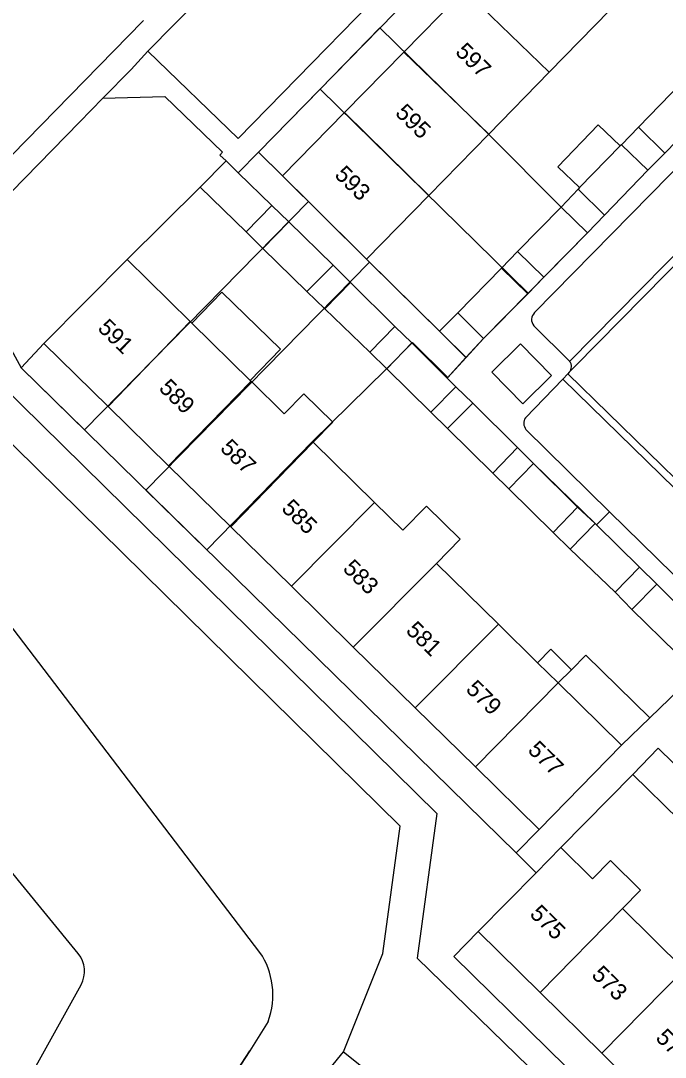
# Model space of a CAD drawing. Extents: x 194485 to 197793, y 468269 to 470822.
# Drawn here: x 196238.1 to 196284.5, y 470105.5 to 470180.1 of the extents above; entities that cross this region are included whole.
import ezdxf

# ---------------------------------------------------------------- set-up
doc = ezdxf.new("R2010")
doc.units = 0
for name, color, linetype in [('BGT grensvlak begroeid terreindeel', 7, 'Continuous'), ('BGT grensvlak gebouwinstallatie plus 1', 7, 'Continuous'), ('BGT grensvlak onbegroeid terreindeel', 7, 'Continuous'), ('BGT grensvlak overig bouwwerk uitbreiding populatie', 7, 'Continuous'), ('BGT grensvlak pand op maaiveld', 7, 'Continuous'), ('BGT grensvlak pand op maaiveld LR', 7, 'Continuous'), ('BGT grensvlak waterdeel', 7, 'Continuous'), ('BGT grensvlak wegdeel', 7, 'Continuous'), ('BGT lijnelement scheiding walbescherming', 7, 'Continuous'), ('BGT tekst huisnummerreeks', 7, 'Continuous'), ('GEM grensvlak WOZ_BRK percelen', 7, 'Continuous')]:
    doc.layers.add(name, color=color, linetype=linetype)

msp = doc.modelspace()

# ---------------------------------------------------------------- linework, layer by layer
at = {"layer": 'BGT grensvlak begroeid terreindeel'}
for p, q in [((196256.535, 470100.068), (196261.332, 470105.93)), ((196261.332, 470105.93), (196284.376, 470087.511))]:
    msp.add_line(p, q, dxfattribs=at)
msp.add_lwpolyline([(196261.332, 470105.93), (196264.145, 470112.993), (196265.394, 470122.16), (196234.6, 470152.43), (196229.716, 470161.343), (196211.269, 470179.599), (196214.252, 470188.455), (196192, 470210.143), (196182.112, 470219.78), (196177.917, 470227.717)], dxfattribs=at)
at = {"layer": 'BGT grensvlak gebouwinstallatie plus 1'}
for p, q in [((196276.757, 470169.565), (196279.641, 470172.584)), ((196279.641, 470172.584), (196281.235, 470171.06)), ((196281.324, 470171.151), (196282.56, 470172.4)), ((196284.437, 470170.544), (196283.214, 470169.308)), ((196278.314, 470168.077), (196276.757, 470169.565)), ((196276.994, 470166.665), (196278.204, 470167.965)), ((196256.157, 470166.786), (196257.396, 470165.616)), ((196280.104, 470166.086), (196278.884, 470164.822)), ((196255.516, 470163.699), (196254.316, 470164.894)), ((196272.701, 470162.269), (196273.848, 470163.48)), ((196260.58, 470162.482), (196261.831, 470161.248)), ((196275.738, 470161.624), (196274.579, 470160.439)), ((196250.412, 470158.325), (196252.564, 470160.544)), ((196252.564, 470160.544), (196256.796, 470156.44)), ((196259.99, 470159.356), (196258.675, 470160.603)), ((196268.228, 470157.741), (196269.543, 470159.07)), ((196265.016, 470158.075), (196266.242, 470156.893)), ((196268.228, 470157.741), (196270.139, 470155.851)), ((196270.139, 470155.851), (196271.407, 470157.227)), ((196256.796, 470156.44), (196254.618, 470154.195)), ((196263.213, 470156.234), (196264.452, 470155.038)), ((196270.627, 470152.563), (196269.413, 470153.745)), ((196268.812, 470150.735), (196267.611, 470151.917)), ((196274.986, 470148.221), (196273.849, 470149.39)), ((196272.059, 470147.535), (196273.222, 470146.417)), ((196278.171, 470145.099), (196279.435, 470143.916)), ((196277.645, 470142.075), (196276.407, 470143.257)), ((196283.871, 470139.548), (196282.632, 470140.769)), ((196282.068, 470137.732), (196280.868, 470138.965)), ((196277.737, 470133.402), (196278.753, 470134.44)), ((196278.753, 470134.44), (196283.356, 470129.938)), ((196281.327, 470127.977), (196283.356, 470129.938))]:
    msp.add_line(p, q, dxfattribs=at)
at = {"layer": 'BGT grensvlak onbegroeid terreindeel'}
for p, q in [((196245.765, 470162.886), (196251.017, 470168.106)), ((196238.13, 470155.115), (196239.766, 470156.857))]:
    msp.add_line(p, q, dxfattribs=at)
at = {"layer": 'BGT grensvlak overig bouwwerk uitbreiding populatie'}
for p, q in [((196276.235, 470134.872), (196275.289, 470133.904)), ((196277.737, 470133.402), (196276.235, 470134.872)), ((196276.762, 470132.458), (196277.737, 470133.402))]:
    msp.add_line(p, q, dxfattribs=at)
at = {"layer": 'BGT grensvlak pand op maaiveld'}
for p, q in [((196265.658, 470177.804), (196270.03, 470182.256)), ((196280.499, 470180.832), (196276.134, 470176.371)), ((196261.386, 470173.455), (196265.658, 470177.804)), ((196276.134, 470176.371), (196271.771, 470171.912)), ((196282.56, 470172.4), (196285.655, 470175.598)), ((196256.929, 470168.917), (196261.386, 470173.455)), ((196287.57, 470173.755), (196284.437, 470170.544)), ((196271.771, 470171.912), (196267.456, 470167.502)), ((196284.437, 470170.544), (196282.56, 470172.4)), ((196281.235, 470171.06), (196278.314, 470168.077)), ((196281.324, 470171.151), (196281.235, 470171.06)), ((196283.214, 470169.308), (196281.324, 470171.151)), ((196251.017, 470168.106), (196252.871, 470169.986)), ((196252.871, 470169.986), (196253.757, 470169.123)), ((196253.757, 470169.123), (196256.157, 470166.786)), ((196262.982, 470162.93), (196256.929, 470168.917)), ((196283.214, 470169.308), (196280.104, 470166.086)), ((196254.316, 470164.894), (196251.017, 470168.106)), ((196278.314, 470168.077), (196278.204, 470167.965)), ((196267.456, 470167.502), (196262.982, 470162.93)), ((196278.204, 470167.965), (196280.104, 470166.086)), ((196256.157, 470166.786), (196254.316, 470164.894)), ((196273.848, 470163.48), (196276.994, 470166.665)), ((196276.994, 470166.665), (196278.884, 470164.822)), ((196255.516, 470163.699), (196257.396, 470165.616)), ((196257.396, 470165.616), (196260.58, 470162.482)), ((196278.884, 470164.822), (196275.738, 470161.624)), ((196258.675, 470160.603), (196255.516, 470163.699)), ((196245.765, 470162.886), (196239.766, 470156.857)), ((196250.299, 470158.435), (196245.765, 470162.886)), ((196275.738, 470161.624), (196273.848, 470163.48)), ((196260.58, 470162.482), (196258.675, 470160.603)), ((196269.543, 470159.07), (196272.701, 470162.269)), ((196272.701, 470162.269), (196274.579, 470160.439)), ((196259.99, 470159.356), (196261.831, 470161.248)), ((196261.831, 470161.248), (196265.016, 470158.075)), ((196274.579, 470160.439), (196271.407, 470157.227)), ((196263.213, 470156.234), (196259.99, 470159.356)), ((196271.407, 470157.227), (196269.543, 470159.07)), ((196250.299, 470158.435), (196250.412, 470158.325)), ((196250.412, 470158.325), (196254.618, 470154.195)), ((196265.016, 470158.075), (196263.213, 470156.234)), ((196239.766, 470156.857), (196244.398, 470152.316)), ((196264.452, 470155.038), (196266.242, 470156.893)), ((196266.242, 470156.893), (196268.778, 470154.375)), ((196267.611, 470151.917), (196264.452, 470155.038)), ((196254.618, 470154.195), (196254.677, 470154.137)), ((196254.677, 470154.137), (196257.054, 470151.804)), ((196268.778, 470154.375), (196269.413, 470153.745)), ((196269.413, 470153.745), (196267.611, 470151.917)), ((196268.812, 470150.735), (196270.627, 470152.563)), ((196270.627, 470152.563), (196273.849, 470149.39)), ((196248.741, 470148.059), (196244.398, 470152.316)), ((196272.059, 470147.535), (196268.812, 470150.735)), ((196259.139, 470149.758), (196263.563, 470145.415)), ((196273.849, 470149.39), (196272.059, 470147.535)), ((196253.212, 470143.676), (196248.741, 470148.059)), ((196273.222, 470146.417), (196274.986, 470148.221)), ((196274.986, 470148.221), (196278.171, 470145.099)), ((196276.407, 470143.257), (196273.222, 470146.417)), ((196263.563, 470145.415), (196265.588, 470143.427)), ((196278.171, 470145.099), (196276.407, 470143.257)), ((196257.575, 470139.399), (196253.212, 470143.676)), ((196277.645, 470142.075), (196279.435, 470143.916)), ((196279.539, 470143.814), (196279.435, 470143.916)), ((196282.632, 470140.769), (196279.539, 470143.814)), ((196280.868, 470138.965), (196277.645, 470142.075)), ((196268.016, 470141.043), (196272.469, 470136.672)), ((196282.632, 470140.769), (196280.868, 470138.965)), ((196262.031, 470135.031), (196257.575, 470139.399)), ((196282.068, 470137.732), (196283.871, 470139.548)), ((196283.871, 470139.548), (196287.017, 470136.401)), ((196285.253, 470134.623), (196282.068, 470137.732)), ((196272.469, 470136.672), (196275.289, 470133.904)), ((196266.487, 470130.663), (196262.031, 470135.031)), ((196275.289, 470133.904), (196276.762, 470132.458)), ((196276.762, 470132.458), (196281.327, 470127.977)), ((196270.822, 470126.414), (196266.487, 470130.663)), ((196281.327, 470127.977), (196275.404, 470121.922)), ((196275.404, 470121.922), (196270.822, 470126.414)), ((196285.473, 470122.606), (196282.137, 470125.869)), ((196276.961, 470120.61), (196275.189, 470118.806)), ((196279.236, 470118.361), (196276.961, 470120.61)), ((196275.189, 470118.806), (196271.025, 470114.568)), ((196285.838, 470111.838), (196281.399, 470116.224)), ((196271.025, 470114.568), (196275.474, 470110.193)), ((196275.474, 470110.193), (196279.923, 470105.818)), ((196279.923, 470105.818), (196284.522, 470101.296))]:
    msp.add_line(p, q, dxfattribs=at)
for points in [[(196259.139, 470149.758), (196260.547, 470151.193), (196258.462, 470153.24), (196257.054, 470151.804)], [(196268.016, 470141.043), (196269.726, 470142.785), (196267.298, 470145.169), (196265.588, 470143.427)], [(196282.137, 470125.869), (196283.965, 470127.762), (196287.314, 470124.472)], [(196281.399, 470116.224), (196282.704, 470117.545), (196280.542, 470119.682), (196279.236, 470118.361)]]:
    msp.add_lwpolyline(points, dxfattribs=at)
at = {"layer": 'BGT grensvlak pand op maaiveld LR'}
for p, q in [((196270.03, 470182.256), (196276.134, 470176.371)), ((196265.658, 470177.804), (196271.771, 470171.912)), ((196261.386, 470173.455), (196267.456, 470167.502)), ((196250.299, 470158.435), (196244.398, 470152.316)), ((196254.677, 470154.137), (196248.741, 470148.059)), ((196259.139, 470149.758), (196253.212, 470143.676)), ((196263.563, 470145.415), (196257.575, 470139.399)), ((196268.016, 470141.043), (196262.031, 470135.031)), ((196272.469, 470136.672), (196266.487, 470130.663)), ((196276.762, 470132.458), (196270.822, 470126.414)), ((196281.399, 470116.224), (196275.474, 470110.193)), ((196285.838, 470111.838), (196279.923, 470105.818))]:
    msp.add_line(p, q, dxfattribs=at)
at = {"layer": 'BGT grensvlak waterdeel'}
for p, q in [((196255.908, 470108.102), (196254.582, 470105.99)), ((196254.582, 470105.99), (196253.331, 470104.068))]:
    msp.add_line(p, q, dxfattribs=at)
for points in [[(196255.316, 470113.07), (196199.727, 470185.919), (196171.278, 470222.638), (196169.411, 470225.047)], [(196242.242, 470112.983), (196237.944, 470118.243), (196229.767, 470128.351), (196190.952, 470179.036), (196162.334, 470215.796), (196160.418, 470218.257)], [(196147.577, 470017.209), (196174.803, 470041.881), (196203.783, 470068.332), (196228.006, 470091.383), (196238.964, 470104.486), (196242.441, 470110.747)]]:
    msp.add_lwpolyline(points, dxfattribs=at)
for centre, radius, start, end in [((196240.694, 470111.718), 1.999, 330.92363, 39.24801), ((196250.745, 470110.006), 5.503, 7.51246, 33.84042), ((196250.562, 470110.027), 5.682, 340.19603, 7.05646)]:
    msp.add_arc(centre, radius, start, end, dxfattribs=at)
at = {"layer": 'BGT grensvlak wegdeel'}
for p, q in [((196255.204, 470170.603), (196281.412, 470197.412)), ((196247.254, 470177.867), (196261.02, 470191.94)), ((196275.076, 470159.078), (196296.697, 470181.103)), ((196246.885, 470180.043), (196232.197, 470165.037)), ((196246.928, 470180.087), (196246.885, 470180.043)), ((196277.589, 470155.574), (196300.203, 470178.5)), ((196246.043, 470176.556), (196247.254, 470177.867)), ((196277.97, 470155.205), (196300.58, 470178.127)), ((196246.043, 470176.556), (196244.019, 470174.494)), ((196244.019, 470174.494), (196242.319, 470172.763)), ((196242.319, 470172.763), (196233.502, 470163.782)), ((196252.871, 470169.986), (196252.431, 470170.409)), ((196253.757, 470169.123), (196255.204, 470170.603)), ((196256.929, 470168.917), (196255.204, 470170.603)), ((196233.401, 470163.68), (196238.13, 470155.115)), ((196262.982, 470162.93), (196268.228, 470157.741)), ((196277.562, 470155.604), (196275.025, 470158.137)), ((196268.778, 470154.375), (196270.139, 470155.851)), ((196277.562, 470155.604), (196277.589, 470155.574)), ((196238.13, 470155.115), (196273.741, 470120.225)), ((196277.473, 470154.684), (196277.104, 470154.303)), ((196277.574, 470154.789), (196277.473, 470154.684)), ((196290.114, 470142.341), (196277.473, 470154.684)), ((196277.97, 470155.205), (196277.574, 470154.789)), ((196277.104, 470154.303), (196274.411, 470151.519)), ((196289.744, 470141.962), (196277.104, 470154.303)), ((196274.449, 470150.679), (196280.472, 470144.757)), ((196279.435, 470143.916), (196274.986, 470148.221)), ((196280.472, 470144.757), (196279.539, 470143.814)), ((196280.472, 470144.757), (196286.255, 470139.071)), ((196283.356, 470129.938), (196286.678, 470133.149)), ((196276.961, 470120.61), (196282.137, 470125.869)), ((196275.404, 470121.922), (196273.741, 470120.225)), ((196273.741, 470120.225), (196275.189, 470118.806))]:
    msp.add_line(p, q, dxfattribs=at)
for points in [[(196267.538, 470185.719), (196253.744, 470171.592), (196247.254, 470177.867)], [(196244.019, 470174.494), (196248.479, 470174.614), (196252.623, 470170.608), (196252.431, 470170.409)], [(196232.053, 470162.279), (196236.613, 470153.957), (196268.04, 470123.065), (196266.622, 470112.656), (196282.706, 470097.036), (196287.119, 470092.75)], [(196274.227, 470152.513), (196271.992, 470154.786), (196274.062, 470156.822), (196276.297, 470154.549), (196274.227, 470152.513)], [(196271.025, 470114.568), (196269.26, 470112.771), (196282.751, 470099.545)]]:
    msp.add_lwpolyline(points, dxfattribs=at)
for centre, radius, start, end in [((196275.533, 470158.581), 0.675, 132.60236, 221.19311), ((196277.129, 470155.19), 0.599, 317.97529, 39.83533), ((196275.021, 470151.126), 0.726, 147.20056, 217.97981)]:
    msp.add_arc(centre, radius, start, end, dxfattribs=at)
at = {"layer": 'BGT lijnelement scheiding walbescherming'}
for p in [(196255.908, 470108.102), (196253.331, 470104.068)]:
    msp.add_line(p, (196254.582, 470105.99), dxfattribs=at)
for points in [[(196255.316, 470113.07), (196199.727, 470185.919), (196171.278, 470222.638), (196169.411, 470225.047)], [(196242.242, 470112.983), (196237.944, 470118.243), (196229.767, 470128.351), (196190.952, 470179.036), (196162.334, 470215.796), (196160.418, 470218.257)], [(196147.577, 470017.209), (196174.803, 470041.881), (196203.783, 470068.332), (196228.006, 470091.383), (196238.964, 470104.486), (196242.441, 470110.747)]]:
    msp.add_lwpolyline(points, dxfattribs=at)
for centre, radius, start, end in [((196240.694, 470111.718), 1.999, 330.92363, 39.24801), ((196250.745, 470110.006), 5.503, 7.51246, 33.84042), ((196250.562, 470110.027), 5.682, 340.19603, 7.05646)]:
    msp.add_arc(centre, radius, start, end, dxfattribs=at)
at = {"layer": 'GEM grensvlak WOZ_BRK percelen'}
for p, q in [((196259.653, 470175.155), (196255.213, 470170.613)), ((196274.618, 470160.478), (196259.653, 470175.155)), ((196258.797, 470167.069), (196255.213, 470170.613)), ((196258.797, 470167.069), (196263.206, 470162.709)), ((196270.14, 470155.852), (196263.206, 470162.709))]:
    msp.add_line(p, q, dxfattribs=at)
for points in [[(196274.618, 470160.478), (196278.886, 470164.82), (196276.994, 470166.665), (196271.759, 470171.9), (196263.945, 470179.545), (196259.653, 470175.155)], [(196258.797, 470167.069), (196242.683, 470150.653), (196238.13, 470155.115), (196239.766, 470156.857), (196245.765, 470162.886), (196251.017, 470168.106), (196252.871, 470169.986), (196253.757, 470169.123), (196255.213, 470170.613)], [(196263.206, 470162.709), (196247.111, 470146.314), (196251.487, 470142.027), (196259.1, 470149.802), (196264.399, 470155.001), (196266.278, 470156.919), (196268.823, 470154.423), (196270.14, 470155.852)], [(196270.14, 470155.852), (196271.407, 470157.227), (196274.618, 470160.478)]]:
    msp.add_lwpolyline(points, dxfattribs=at)

# ---------------------------------------------------------------- texts
at = {"layer": 'BGT tekst huisnummerreeks'}
for s, rotation, p in [('597', 315.5, (196269.307, 470177.752)), ('595', 315.5, (196264.982, 470173.355)), ('593', 315.5, (196260.62, 470168.908)), ('591', 315.6, (196243.573, 470157.885)), ('589', 315.6, (196247.978, 470153.568)), ('587', 315.6, (196252.385, 470149.247)), ('585', 315.6, (196256.799, 470144.92)), ('583', 315.6, (196261.211, 470140.594)), ('581', 315.6, (196265.75, 470136.145)), ('579', 315.6, (196270.062, 470131.919)), ('577', 315.6, (196274.521, 470127.547)), ('575', 315.5, (196274.66, 470115.762)), ('573', 315.5, (196279.112, 470111.383)), ('571', 315.5, (196283.719, 470106.853))]:
    msp.add_text(s, height=1.2, rotation=rotation, dxfattribs=at).set_placement(p)

doc.saveas('drawing.dxf')
